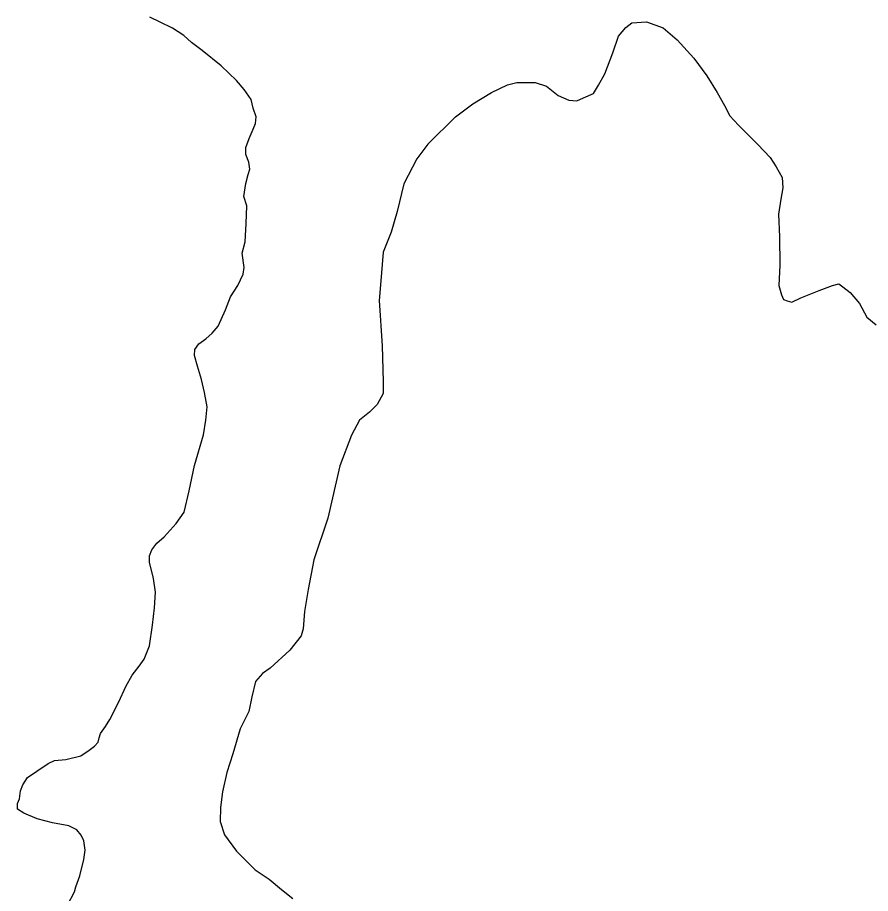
# Model space of a CAD drawing. Extents: x -83719 to 153526, y -11835 to 11446.
# Drawn here: x 8339.38 to 8379.12, y 261.37 to 302.15 of the extents above; entities that cross this region are included whole.
import ezdxf

# ---------------------------------------------------------------- set-up
doc = ezdxf.new("R2010")
doc.units = 0
doc.layers.add('Level 2', color=7, linetype='Continuous')
doc.layers.add('Level 9', color=7, linetype='Continuous')

msp = doc.modelspace()

# ---------------------------------------------------------------- linework, layer by layer
at = {"layer": 'Level 2'}
for points in [[(8342.285, 262.182), (8342.469, 262.945), (8342.538, 263.383), (8342.469, 263.82), (8342.354, 264.074), (8342.147, 264.327), (8341.778, 264.511), (8341.018, 264.649), (8340.305, 264.834), (8339.683, 265.11), (8339.384, 265.294), (8339.384, 265.548), (8339.476, 265.778), (8339.522, 266.147), (8339.637, 266.423), (8339.844, 266.768), (8340.282, 267.068), (8340.811, 267.413), (8341.11, 267.552), (8341.64, 267.598), (8342.331, 267.782), (8342.722, 268.035), (8342.976, 268.22), (8343.137, 268.404), (8343.183, 268.611), (8343.252, 268.818), (8343.482, 269.141), (8343.689, 269.463), (8344.104, 270.293), (8344.426, 271.007), (8344.725, 271.536), (8345.048, 271.951), (8345.278, 272.273), (8345.531, 272.895), (8345.67, 273.863), (8345.762, 274.669), (8345.808, 275.388), (8345.716, 276.033), (8345.531, 276.793), (8345.531, 277.092), (8345.647, 277.368), (8345.877, 277.668), (8346.222, 277.967), (8346.775, 278.589), (8347.143, 279.119), (8347.373, 280.109), (8347.627, 281.284), (8348.041, 282.712), (8348.156, 283.403), (8348.225, 284.025), (8348.087, 284.693), (8347.949, 285.292), (8347.765, 285.914), (8347.627, 286.42), (8347.65, 286.697), (8347.834, 286.95), (8348.156, 287.181), (8348.456, 287.457), (8348.732, 287.779), (8349.077, 288.54), (8349.308, 289.138), (8349.646, 289.674), (8349.899, 290.204), (8349.945, 290.504), (8349.853, 291.172), (8349.991, 291.701), (8350.037, 292.554), (8350.061, 293.383), (8349.922, 293.82), (8350.014, 294.419), (8350.13, 294.834), (8350.199, 295.087), (8350.153, 295.41), (8350.014, 295.778), (8350.014, 296.101), (8350.176, 296.515), (8350.36, 296.953), (8350.475, 297.206), (8350.498, 297.529), (8350.36, 297.92), (8350.268, 298.335), (8349.945, 298.796), (8349.577, 299.21), (8348.863, 299.901), (8347.988, 300.615), (8347.482, 300.984), (8347.136, 301.306), (8346.607, 301.652), (8346.031, 301.928), (8345.547, 302.158)], [(8342.285, 262.182), (8342.469, 262.945), (8342.538, 263.383), (8342.469, 263.82), (8342.354, 264.074), (8342.147, 264.327), (8341.778, 264.511), (8341.018, 264.649), (8340.305, 264.834), (8339.683, 265.11), (8339.384, 265.294), (8339.384, 265.548), (8339.476, 265.778), (8339.522, 266.147), (8339.637, 266.423), (8339.844, 266.768), (8340.282, 267.068), (8340.811, 267.413), (8341.11, 267.552), (8341.64, 267.598), (8342.331, 267.782), (8342.722, 268.035), (8342.976, 268.22), (8343.137, 268.404), (8343.183, 268.611), (8343.252, 268.818), (8343.482, 269.141), (8343.689, 269.463), (8344.104, 270.293), (8344.426, 271.007), (8344.725, 271.536), (8345.048, 271.951), (8345.278, 272.273), (8345.531, 272.895), (8345.67, 273.863), (8345.762, 274.669), (8345.808, 275.388), (8345.716, 276.033), (8345.531, 276.793), (8345.531, 277.092), (8345.647, 277.368), (8345.877, 277.668), (8346.222, 277.967), (8346.775, 278.589), (8347.143, 279.119), (8347.373, 280.109), (8347.627, 281.284), (8348.041, 282.712), (8348.156, 283.403), (8348.225, 284.025), (8348.087, 284.693), (8347.949, 285.292), (8347.765, 285.914), (8347.627, 286.42), (8347.65, 286.697), (8347.834, 286.95), (8348.156, 287.181), (8348.456, 287.457), (8348.732, 287.779), (8349.077, 288.54), (8349.308, 289.138), (8349.646, 289.674), (8349.899, 290.204), (8349.945, 290.504), (8349.853, 291.172), (8349.991, 291.701), (8350.037, 292.554), (8350.061, 293.383), (8349.922, 293.82), (8350.014, 294.419), (8350.13, 294.834), (8350.199, 295.087), (8350.153, 295.41), (8350.014, 295.778), (8350.014, 296.101), (8350.176, 296.515), (8350.36, 296.953), (8350.475, 297.206), (8350.498, 297.529), (8350.36, 297.92), (8350.268, 298.335), (8349.945, 298.796), (8349.577, 299.21), (8348.863, 299.901), (8347.988, 300.615), (8347.482, 300.984), (8347.136, 301.306), (8346.607, 301.652), (8346.031, 301.928), (8345.547, 302.158)], [(8358.49, 296.252), (8359.791, 297.517), (8360.59, 298.123), (8361.463, 298.656), (8362.214, 299.02), (8362.65, 299.117), (8363.498, 299.117), (8364.031, 298.947), (8364.564, 298.511), (8365.073, 298.293), (8365.436, 298.269), (8365.751, 298.414), (8366.211, 298.608), (8366.454, 298.996), (8366.745, 299.529), (8367.108, 300.498), (8367.374, 301.274), (8367.714, 301.686), (8368.004, 301.904), (8368.683, 301.953), (8369.458, 301.662), (8370.112, 301.104), (8370.888, 300.256), (8371.493, 299.432), (8371.978, 298.656), (8372.317, 298.051), (8372.56, 297.566), (8372.971, 297.13), (8373.868, 296.233), (8374.449, 295.627), (8374.716, 295.191), (8375.007, 294.706), (8375.031, 294.221), (8374.934, 293.688), (8374.837, 292.985), (8374.886, 291.943), (8374.902, 290.624), (8374.854, 289.679), (8374.975, 289.243), (8375.072, 289.025), (8375.242, 288.952), (8375.46, 288.903), (8375.872, 289.097), (8376.72, 289.437), (8377.35, 289.679), (8377.64, 289.752), (8377.834, 289.606), (8378.173, 289.34), (8378.61, 288.831), (8378.949, 288.201), (8379.385, 287.837)], [(8358.49, 296.252), (8359.791, 297.517), (8360.59, 298.123), (8361.463, 298.656), (8362.214, 299.02), (8362.65, 299.117), (8363.498, 299.117), (8364.031, 298.947), (8364.564, 298.511), (8365.073, 298.293), (8365.436, 298.269), (8365.751, 298.414), (8366.211, 298.608), (8366.454, 298.996), (8366.745, 299.529), (8367.108, 300.498), (8367.374, 301.274), (8367.714, 301.686), (8368.004, 301.904), (8368.683, 301.953), (8369.458, 301.662), (8370.112, 301.104), (8370.888, 300.256), (8371.493, 299.432), (8371.978, 298.656), (8372.317, 298.051), (8372.56, 297.566), (8372.971, 297.13), (8373.868, 296.233), (8374.449, 295.627), (8374.716, 295.191), (8375.007, 294.706), (8375.031, 294.221), (8374.934, 293.688), (8374.837, 292.985), (8374.886, 291.943), (8374.902, 290.624), (8374.854, 289.679), (8374.975, 289.243), (8375.072, 289.025), (8375.242, 288.952), (8375.46, 288.903), (8375.872, 289.097), (8376.72, 289.437), (8377.35, 289.679), (8377.64, 289.752), (8377.834, 289.606), (8378.173, 289.34), (8378.61, 288.831), (8378.949, 288.201), (8379.385, 287.837)], [(8358.49, 296.252), (8357.984, 295.561), (8357.385, 294.41), (8357.063, 293.12), (8356.786, 292.152), (8356.418, 291.231), (8356.326, 290.079), (8356.234, 288.974), (8356.372, 286.855), (8356.418, 285.196), (8356.418, 284.644), (8356.142, 284.137), (8355.773, 283.768), (8355.313, 283.4), (8354.944, 282.709), (8354.392, 281.281), (8353.839, 278.839), (8353.194, 276.904), (8352.918, 275.522), (8352.757, 274.49), (8352.688, 273.68), (8352.596, 273.357), (8352.069, 272.687), (8351.148, 271.857), (8350.8, 271.607), (8350.477, 271.238), (8350.293, 270.524), (8350.155, 269.833), (8349.763, 269.027), (8349.418, 267.875), (8349.142, 267), (8348.935, 266.102), (8348.842, 265.365), (8348.819, 264.724), (8349.027, 264.098), (8349.579, 263.338), (8350.454, 262.463), (8351.099, 262.029), (8351.675, 261.545), (8352.204, 261.131)], [(8358.49, 296.252), (8357.984, 295.561), (8357.385, 294.41), (8357.063, 293.12), (8356.786, 292.152), (8356.418, 291.231), (8356.326, 290.079), (8356.234, 288.974), (8356.372, 286.855), (8356.418, 285.196), (8356.418, 284.644), (8356.142, 284.137), (8355.773, 283.768), (8355.313, 283.4), (8354.944, 282.709), (8354.392, 281.281), (8353.839, 278.839), (8353.194, 276.904), (8352.918, 275.522), (8352.757, 274.49), (8352.688, 273.68), (8352.596, 273.357), (8352.069, 272.687), (8351.148, 271.857), (8350.8, 271.607), (8350.477, 271.238), (8350.293, 270.524), (8350.155, 269.833), (8349.763, 269.027), (8349.418, 267.875), (8349.142, 267), (8348.935, 266.102), (8348.842, 265.365), (8348.819, 264.724), (8349.027, 264.098), (8349.579, 263.338), (8350.454, 262.463), (8351.099, 262.029), (8351.675, 261.545), (8352.204, 261.131)], [(8341.709, 260.823), (8342.031, 261.445), (8342.101, 261.678), (8342.285, 262.182)], [(8341.709, 260.823), (8342.031, 261.445), (8342.101, 261.678), (8342.285, 262.182)]]:
    msp.add_lwpolyline(points, dxfattribs=at)
at = {"layer": 'Level 9'}
for points in [[(8342.285, 262.182), (8342.469, 262.945), (8342.538, 263.383), (8342.469, 263.82), (8342.354, 264.074), (8342.147, 264.327), (8341.778, 264.511), (8341.018, 264.649), (8340.305, 264.834), (8339.683, 265.11), (8339.384, 265.294), (8339.384, 265.548), (8339.476, 265.778), (8339.522, 266.147), (8339.637, 266.423), (8339.844, 266.768), (8340.282, 267.068), (8340.811, 267.413), (8341.11, 267.552), (8341.64, 267.598), (8342.331, 267.782), (8342.722, 268.035), (8342.976, 268.22), (8343.137, 268.404), (8343.183, 268.611), (8343.252, 268.818), (8343.482, 269.141), (8343.689, 269.463), (8344.104, 270.293), (8344.426, 271.007), (8344.725, 271.536), (8345.048, 271.951), (8345.278, 272.273), (8345.531, 272.895), (8345.67, 273.863), (8345.762, 274.669), (8345.808, 275.388), (8345.716, 276.033), (8345.531, 276.793), (8345.531, 277.092), (8345.647, 277.368), (8345.877, 277.668), (8346.222, 277.967), (8346.775, 278.589), (8347.143, 279.119), (8347.373, 280.109), (8347.627, 281.284), (8348.041, 282.712), (8348.156, 283.403), (8348.225, 284.025), (8348.087, 284.693), (8347.949, 285.292), (8347.765, 285.914), (8347.627, 286.42), (8347.65, 286.697), (8347.834, 286.95), (8348.156, 287.181), (8348.456, 287.457), (8348.732, 287.779), (8349.077, 288.54), (8349.308, 289.138), (8349.646, 289.674), (8349.899, 290.204), (8349.945, 290.504), (8349.853, 291.172), (8349.991, 291.701), (8350.037, 292.554), (8350.061, 293.383), (8349.922, 293.82), (8350.014, 294.419), (8350.13, 294.834), (8350.199, 295.087), (8350.153, 295.41), (8350.014, 295.778), (8350.014, 296.101), (8350.176, 296.515), (8350.36, 296.953), (8350.475, 297.206), (8350.498, 297.529), (8350.36, 297.92), (8350.268, 298.335), (8349.945, 298.796), (8349.577, 299.21), (8348.863, 299.901), (8347.988, 300.615), (8347.482, 300.984), (8347.136, 301.306), (8346.607, 301.652), (8346.031, 301.928), (8345.547, 302.158)], [(8342.285, 262.182), (8342.469, 262.945), (8342.538, 263.383), (8342.469, 263.82), (8342.354, 264.074), (8342.147, 264.327), (8341.778, 264.511), (8341.018, 264.649), (8340.305, 264.834), (8339.683, 265.11), (8339.384, 265.294), (8339.384, 265.548), (8339.476, 265.778), (8339.522, 266.147), (8339.637, 266.423), (8339.844, 266.768), (8340.282, 267.068), (8340.811, 267.413), (8341.11, 267.552), (8341.64, 267.598), (8342.331, 267.782), (8342.722, 268.035), (8342.976, 268.22), (8343.137, 268.404), (8343.183, 268.611), (8343.252, 268.818), (8343.482, 269.141), (8343.689, 269.463), (8344.104, 270.293), (8344.426, 271.007), (8344.725, 271.536), (8345.048, 271.951), (8345.278, 272.273), (8345.531, 272.895), (8345.67, 273.863), (8345.762, 274.669), (8345.808, 275.388), (8345.716, 276.033), (8345.531, 276.793), (8345.531, 277.092), (8345.647, 277.368), (8345.877, 277.668), (8346.222, 277.967), (8346.775, 278.589), (8347.143, 279.119), (8347.373, 280.109), (8347.627, 281.284), (8348.041, 282.712), (8348.156, 283.403), (8348.225, 284.025), (8348.087, 284.693), (8347.949, 285.292), (8347.765, 285.914), (8347.627, 286.42), (8347.65, 286.697), (8347.834, 286.95), (8348.156, 287.181), (8348.456, 287.457), (8348.732, 287.779), (8349.077, 288.54), (8349.308, 289.138), (8349.646, 289.674), (8349.899, 290.204), (8349.945, 290.504), (8349.853, 291.172), (8349.991, 291.701), (8350.037, 292.554), (8350.061, 293.383), (8349.922, 293.82), (8350.014, 294.419), (8350.13, 294.834), (8350.199, 295.087), (8350.153, 295.41), (8350.014, 295.778), (8350.014, 296.101), (8350.176, 296.515), (8350.36, 296.953), (8350.475, 297.206), (8350.498, 297.529), (8350.36, 297.92), (8350.268, 298.335), (8349.945, 298.796), (8349.577, 299.21), (8348.863, 299.901), (8347.988, 300.615), (8347.482, 300.984), (8347.136, 301.306), (8346.607, 301.652), (8346.031, 301.928), (8345.547, 302.158)], [(8358.49, 296.252), (8359.791, 297.517), (8360.59, 298.123), (8361.463, 298.656), (8362.214, 299.02), (8362.65, 299.117), (8363.498, 299.117), (8364.031, 298.947), (8364.564, 298.511), (8365.073, 298.293), (8365.436, 298.269), (8365.751, 298.414), (8366.211, 298.608), (8366.454, 298.996), (8366.745, 299.529), (8367.108, 300.498), (8367.374, 301.274), (8367.714, 301.686), (8368.004, 301.904), (8368.683, 301.953), (8369.458, 301.662), (8370.112, 301.104), (8370.888, 300.256), (8371.493, 299.432), (8371.978, 298.656), (8372.317, 298.051), (8372.56, 297.566), (8372.971, 297.13), (8373.868, 296.233), (8374.449, 295.627), (8374.716, 295.191), (8375.007, 294.706), (8375.031, 294.221), (8374.934, 293.688), (8374.837, 292.985), (8374.886, 291.943), (8374.902, 290.624), (8374.854, 289.679), (8374.975, 289.243), (8375.072, 289.025), (8375.242, 288.952), (8375.46, 288.903), (8375.872, 289.097), (8376.72, 289.437), (8377.35, 289.679), (8377.64, 289.752), (8377.834, 289.606), (8378.173, 289.34), (8378.61, 288.831), (8378.949, 288.201), (8379.385, 287.837)], [(8358.49, 296.252), (8359.791, 297.517), (8360.59, 298.123), (8361.463, 298.656), (8362.214, 299.02), (8362.65, 299.117), (8363.498, 299.117), (8364.031, 298.947), (8364.564, 298.511), (8365.073, 298.293), (8365.436, 298.269), (8365.751, 298.414), (8366.211, 298.608), (8366.454, 298.996), (8366.745, 299.529), (8367.108, 300.498), (8367.374, 301.274), (8367.714, 301.686), (8368.004, 301.904), (8368.683, 301.953), (8369.458, 301.662), (8370.112, 301.104), (8370.888, 300.256), (8371.493, 299.432), (8371.978, 298.656), (8372.317, 298.051), (8372.56, 297.566), (8372.971, 297.13), (8373.868, 296.233), (8374.449, 295.627), (8374.716, 295.191), (8375.007, 294.706), (8375.031, 294.221), (8374.934, 293.688), (8374.837, 292.985), (8374.886, 291.943), (8374.902, 290.624), (8374.854, 289.679), (8374.975, 289.243), (8375.072, 289.025), (8375.242, 288.952), (8375.46, 288.903), (8375.872, 289.097), (8376.72, 289.437), (8377.35, 289.679), (8377.64, 289.752), (8377.834, 289.606), (8378.173, 289.34), (8378.61, 288.831), (8378.949, 288.201), (8379.385, 287.837)], [(8358.49, 296.252), (8357.984, 295.561), (8357.385, 294.41), (8357.063, 293.12), (8356.786, 292.152), (8356.418, 291.231), (8356.326, 290.079), (8356.234, 288.974), (8356.372, 286.855), (8356.418, 285.196), (8356.418, 284.644), (8356.142, 284.137), (8355.773, 283.768), (8355.313, 283.4), (8354.944, 282.709), (8354.392, 281.281), (8353.839, 278.839), (8353.194, 276.904), (8352.918, 275.522), (8352.757, 274.49), (8352.688, 273.68), (8352.596, 273.357), (8352.069, 272.687), (8351.148, 271.857), (8350.8, 271.607), (8350.477, 271.238), (8350.293, 270.524), (8350.155, 269.833), (8349.763, 269.027), (8349.418, 267.875), (8349.142, 267), (8348.935, 266.102), (8348.842, 265.365), (8348.819, 264.724), (8349.027, 264.098), (8349.579, 263.338), (8350.454, 262.463), (8351.099, 262.029), (8351.675, 261.545), (8352.204, 261.131)], [(8358.49, 296.252), (8357.984, 295.561), (8357.385, 294.41), (8357.063, 293.12), (8356.786, 292.152), (8356.418, 291.231), (8356.326, 290.079), (8356.234, 288.974), (8356.372, 286.855), (8356.418, 285.196), (8356.418, 284.644), (8356.142, 284.137), (8355.773, 283.768), (8355.313, 283.4), (8354.944, 282.709), (8354.392, 281.281), (8353.839, 278.839), (8353.194, 276.904), (8352.918, 275.522), (8352.757, 274.49), (8352.688, 273.68), (8352.596, 273.357), (8352.069, 272.687), (8351.148, 271.857), (8350.8, 271.607), (8350.477, 271.238), (8350.293, 270.524), (8350.155, 269.833), (8349.763, 269.027), (8349.418, 267.875), (8349.142, 267), (8348.935, 266.102), (8348.842, 265.365), (8348.819, 264.724), (8349.027, 264.098), (8349.579, 263.338), (8350.454, 262.463), (8351.099, 262.029), (8351.675, 261.545), (8352.204, 261.131)], [(8341.709, 260.823), (8342.031, 261.445), (8342.101, 261.678), (8342.285, 262.182)], [(8341.709, 260.823), (8342.031, 261.445), (8342.101, 261.678), (8342.285, 262.182)]]:
    msp.add_lwpolyline(points, dxfattribs=at)

doc.saveas('drawing.dxf')
